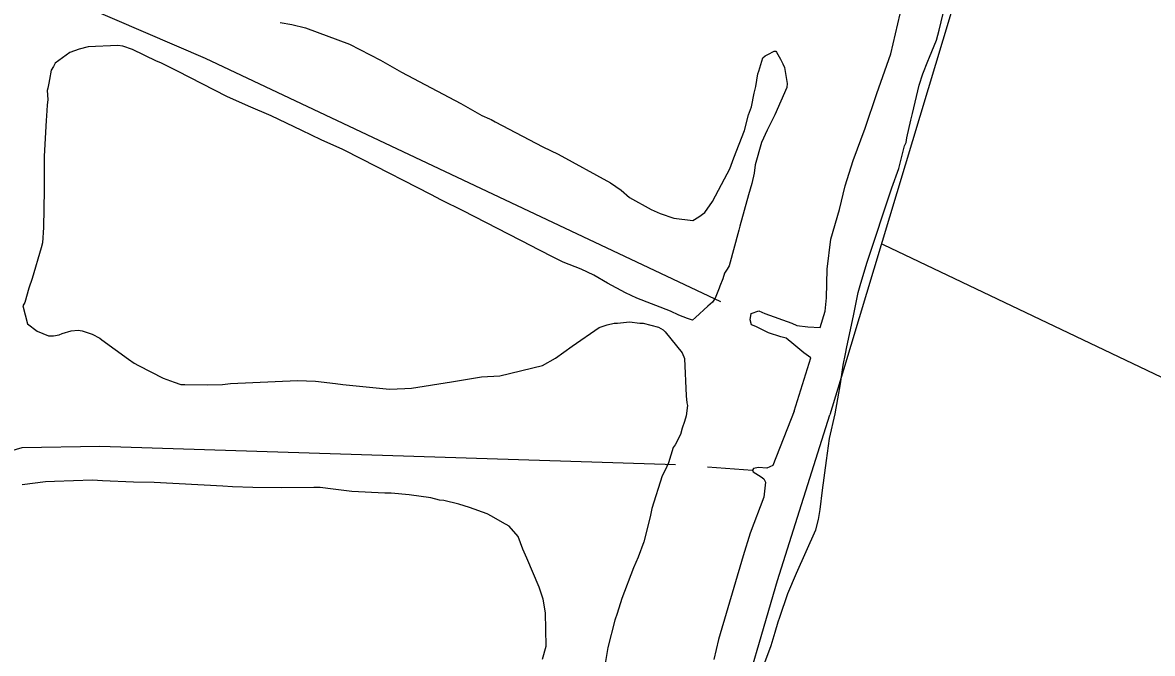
# Model space of a CAD drawing. Extents: x 3683613 to 3738215, y 469626 to 495384.
# Drawn here: x 3687956 to 3689864, y 478669 to 479735 of the extents above; entities that cross this region are included whole.
import ezdxf

# ---------------------------------------------------------------- set-up
doc = ezdxf.new("R2010")
doc.units = 0
doc.layers.add('V-SITE-VEGE', color=7, linetype='Continuous')
doc.layers.add('V-TOPO-SHOR', color=7, linetype='Continuous')

msp = doc.modelspace()

# ---------------------------------------------------------------- linework, layer by layer
at = {"layer": 'V-SITE-VEGE'}
for p, q in [((3688391, 479734.9), (3688410.2, 479731.9)), ((3689504.3, 479722.3), (3689511.1, 479750.1)), ((3688410.2, 479731.9), (3688433.3, 479726.1)), ((3688433.3, 479726.1), (3688508.1, 479698.2)), ((3689499.5, 479705), (3689504.3, 479722.3)), ((3688508.1, 479698.2), (3688560, 479671.2)), ((3689487.9, 479676.2), (3689499.5, 479705)), ((3688035.6, 479684.5), (3688010.6, 479666.3)), ((3688051, 479690.2), (3688035.6, 479684.5)), ((3688066.4, 479694), (3688051, 479690.2)), ((3688116.3, 479695.9), (3688066.4, 479694)), ((3688124.9, 479694.9), (3688116.3, 479695.9)), ((3688141.3, 479689.1), (3688124.9, 479694.9)), ((3688181.6, 479669.8), (3688141.3, 479689.1)), ((3689206.3, 479675.1), (3689210.1, 479678.9)), ((3689210.1, 479678.9), (3689214.9, 479680.8)), ((3689214.9, 479680.8), (3689225.5, 479686.6)), ((3689225.5, 479686.6), (3689228.4, 479686.6)), ((3689228.4, 479686.6), (3689229.4, 479684.7)), ((3689229.4, 479684.7), (3689236.1, 479673.1)), ((3688007.7, 479660.5), (3688003.9, 479654.7)), ((3688010.6, 479666.3), (3688007.7, 479660.5)), ((3688189.2, 479667), (3688181.6, 479669.8)), ((3688217.1, 479652.5), (3688189.2, 479667)), ((3688560, 479671.2), (3688595.5, 479651)), ((3689199.5, 479653), (3689206.3, 479675.1)), ((3689236.1, 479673.1), (3689239.9, 479665.4)), ((3689239.9, 479665.4), (3689242.8, 479658.7)), ((3689242.8, 479658.7), (3689247.5, 479631.8)), ((3689476.4, 479648.4), (3689485, 479669.5)), ((3689485, 479669.5), (3689487.9, 479676.2)), ((3688003.9, 479654.7), (3688001, 479638.4)), ((3688300.6, 479610.1), (3688217.1, 479652.5)), ((3688595.5, 479651), (3688696.2, 479598)), ((3689194.7, 479627.1), (3689197.6, 479648.2)), ((3689197.6, 479648.2), (3689199.5, 479653)), ((3689470.6, 479629.2), (3689476.4, 479648.4)), ((3687998.1, 479624), (3687997.1, 479620.2)), ((3687997.1, 479620.2), (3687998, 479604.8)), ((3688000, 479632.7), (3687998.1, 479624)), ((3688001, 479638.4), (3688000, 479632.7)), ((3689191.8, 479615.6), (3689194.7, 479627.1)), ((3689246.6, 479625.1), (3689226.3, 479579)), ((3689247.5, 479631.8), (3689246.6, 479625.1)), ((3689459, 479581.2), (3689470.6, 479629.2)), ((3687998, 479604.8), (3687997.1, 479595.2)), ((3688337, 479593.8), (3688300.6, 479610.1)), ((3689187, 479592.5), (3689191.8, 479615.6)), ((3687997.1, 479595.2), (3687996.1, 479577)), ((3688375.4, 479577.4), (3688337, 479593.8)), ((3688696.2, 479598), (3688731.7, 479577.8)), ((3689182.1, 479579.1), (3689187, 479592.5)), ((3687995.1, 479569.3), (3687992.1, 479508.8)), ((3687996.1, 479577), (3687995.1, 479569.3)), ((3688427.3, 479552.3), (3688375.4, 479577.4)), ((3688731.7, 479577.8), (3688744.2, 479572)), ((3688744.2, 479572), (3688747.1, 479571.1)), ((3688747.1, 479571.1), (3688753.8, 479567.2)), ((3688753.8, 479567.2), (3688834.4, 479524.9)), ((3689175.4, 479552.2), (3689182.1, 479579.1)), ((3689226.3, 479579), (3689213.8, 479553.1)), ((3689449.3, 479539.9), (3689456.1, 479569.7)), ((3689456.1, 479569.7), (3689459, 479581.2)), ((3688459.9, 479536.9), (3688427.3, 479552.3)), ((3689157.1, 479506.1), (3689175.4, 479552.2)), ((3689213.8, 479553.1), (3689204.2, 479532)), ((3688496.4, 479520.5), (3688459.9, 479536.9)), ((3688834.4, 479524.9), (3688860.3, 479512.3)), ((3689204.2, 479532), (3689193.5, 479494.6)), ((3689435.8, 479488.1), (3689445.5, 479526.5)), ((3689445.5, 479526.5), (3689448.3, 479532.2)), ((3689448.3, 479532.2), (3689449.3, 479539.9)), ((3687992.1, 479508.8), (3687992.1, 479452.1)), ((3688529, 479504.2), (3688496.4, 479520.5)), ((3688860.3, 479512.3), (3688948.6, 479464.2)), ((3689150.3, 479487.9), (3689157.1, 479506.1)), ((3688645.1, 479444.5), (3688529, 479504.2)), ((3689141.7, 479470.6), (3689150.3, 479487.9)), ((3689193.5, 479494.6), (3689191.6, 479480.2)), ((3689424.2, 479455.4), (3689435.8, 479488.1)), ((3689121.4, 479432.2), (3689141.7, 479470.6)), ((3689191.6, 479480.2), (3689187.7, 479462.9)), ((3687992.1, 479452.1), (3687991, 479388.7)), ((3688948.6, 479464.2), (3688966.8, 479451.7)), ((3688966.8, 479451.7), (3688981.2, 479439.2)), ((3689187.7, 479462.9), (3689181.9, 479443.7)), ((3689382.8, 479329.7), (3689424.2, 479455.4)), ((3688663.3, 479434.8), (3688645.1, 479444.5)), ((3688699.8, 479416.5), (3688663.3, 479434.8)), ((3688981.2, 479439.2), (3689017.7, 479418.9)), ((3689108, 479414), (3689121.4, 479432.2)), ((3689181.9, 479443.7), (3689167.5, 479390.9)), ((3688815.9, 479356.8), (3688699.8, 479416.5)), ((3689017.7, 479418.9), (3689033, 479412.2)), ((3689033, 479412.2), (3689056.1, 479404.5)), ((3689098.3, 479406.3), (3689108, 479414)), ((3689056.1, 479404.5), (3689087.8, 479400.6)), ((3689087.8, 479400.6), (3689098.3, 479406.3)), ((3689167.5, 479390.9), (3689165.5, 479384.2)), ((3687991, 479388.7), (3687989.1, 479362.8)), ((3689165.5, 479384.2), (3689149.1, 479323.7)), ((3687987.1, 479354.2), (3687971.7, 479302.3)), ((3687989.1, 479362.8), (3687987.1, 479354.2)), ((3688825.5, 479352), (3688815.9, 479356.8)), ((3688855.3, 479336.6), (3688825.5, 479352)), ((3688868.7, 479329.8), (3688855.3, 479336.6)), ((3688899.4, 479318.3), (3688868.7, 479329.8)), ((3688920.5, 479307.7), (3688899.4, 479318.3)), ((3689146.2, 479317.9), (3689141.4, 479311.2)), ((3689149.1, 479323.7), (3689146.2, 479317.9)), ((3689372.1, 479294.2), (3689382.8, 479329.7)), ((3687971.7, 479302.3), (3687965.9, 479286)), ((3688943.6, 479294.2), (3688920.5, 479307.7)), ((3689138.5, 479301.6), (3689133.7, 479289.1)), ((3689141.4, 479311.2), (3689138.5, 479301.6)), ((3687965.9, 479286), (3687959.1, 479262)), ((3688974.3, 479277.8), (3688943.6, 479294.2)), ((3688993.5, 479269.2), (3688974.3, 479277.8)), ((3689132.7, 479286.2), (3689126, 479269)), ((3689133.7, 479289.1), (3689132.7, 479286.2)), ((3689359.6, 479239.4), (3689367.3, 479278.8)), ((3689367.3, 479278.8), (3689372.1, 479294.2)), ((3687959.1, 479262), (3687956.2, 479256.3)), ((3689050.1, 479247), (3688993.5, 479269.2)), ((3689121.2, 479262.3), (3689113.5, 479255.5)), ((3689126, 479269), (3689121.2, 479262.3)), ((3687956.2, 479256.3), (3687963.9, 479225.5)), ((3689064.5, 479240.3), (3689050.1, 479247)), ((3689078.9, 479234.5), (3689064.5, 479240.3)), ((3689113.5, 479255.5), (3689092.3, 479236.4)), ((3689348, 479186.6), (3689359.6, 479239.4)), ((3687963.9, 479225.5), (3687980.2, 479213)), ((3688883.9, 479187.7), (3688930, 479219.3)), ((3688930, 479219.3), (3688943.5, 479224.1)), ((3688943.5, 479224.1), (3688955, 479227)), ((3688955, 479227), (3688960.8, 479227)), ((3688960.8, 479227), (3688980.9, 479228.8)), ((3688980.9, 479228.8), (3688998.2, 479226.9)), ((3688998.2, 479226.9), (3689004, 479226.9)), ((3689004, 479226.9), (3689029.9, 479220.1)), ((3689029.9, 479220.1), (3689037.6, 479215.3)), ((3689087.5, 479231.6), (3689078.9, 479234.5)), ((3689092.3, 479236.4), (3689087.5, 479231.6)), ((3687980.2, 479213), (3687999.4, 479205.3)), ((3687999.4, 479205.3), (3688008, 479205.3)), ((3688008, 479205.3), (3688017.6, 479207.2)), ((3688017.6, 479207.2), (3688022.4, 479209.1)), ((3688022.4, 479209.1), (3688037.8, 479213.9)), ((3688037.8, 479213.9), (3688049.3, 479214.8)), ((3688049.3, 479214.8), (3688056.1, 479213.9)), ((3688056.1, 479213.9), (3688073.3, 479208.1)), ((3688073.3, 479208.1), (3688085.8, 479201.3)), ((3688085.8, 479201.3), (3688089.7, 479198.4)), ((3689037.6, 479215.3), (3689041.4, 479212.4)), ((3689041.4, 479212.4), (3689070.2, 479176.9)), ((3688089.7, 479198.4), (3688134.7, 479165.7)), ((3688856, 479167.6), (3688883.9, 479187.7)), ((3689346, 479175.1), (3689348, 479186.6)), ((3688134.7, 479165.7), (3688144.3, 479159)), ((3688833.9, 479155.1), (3688856, 479167.6)), ((3689070.2, 479176.9), (3689074, 479167.2)), ((3689074, 479167.2), (3689076.8, 479103.9)), ((3689342.2, 479155.9), (3689346, 479175.1)), ((3688144.3, 479159), (3688151.1, 479155.1)), ((3688151.1, 479155.1), (3688193.3, 479133.9)), ((3688761.8, 479137.9), (3688833.9, 479155.1)), ((3689337.3, 479124.2), (3689342.2, 479155.9)), ((3688193.3, 479133.9), (3688211.5, 479127.2)), ((3688211.5, 479127.2), (3688223, 479123.3)), ((3688293.1, 479123.2), (3688306.6, 479125.1)), ((3688306.6, 479125.1), (3688419.9, 479129.8)), ((3688419.9, 479129.8), (3688450.7, 479128.8)), ((3688450.7, 479128.8), (3688484.3, 479124.9)), ((3688484.3, 479124.9), (3688496.7, 479122.9)), ((3688612.9, 479117), (3688680.2, 479127.5)), ((3688680.2, 479127.5), (3688731.1, 479136.1)), ((3688731.1, 479136.1), (3688761.8, 479137.9)), ((3689328.6, 479073.3), (3689337.3, 479124.2)), ((3688223, 479123.3), (3688229.8, 479123.3)), ((3688229.8, 479123.3), (3688267.2, 479122.3)), ((3688267.2, 479122.3), (3688293.1, 479123.2)), ((3688496.7, 479122.9), (3688575.5, 479115.1)), ((3688575.5, 479115.1), (3688601.4, 479116.1)), ((3688601.4, 479116.1), (3688612.9, 479117)), ((3689078.7, 479087.5), (3689076.7, 479070.2)), ((3689076.8, 479103.9), (3689077.7, 479092.3)), ((3689077.7, 479092.3), (3689078.7, 479087.5)), ((3689076.7, 479070.2), (3689073.8, 479060.6)), ((3689318.9, 479032.1), (3689328.6, 479073.3)), ((3689070, 479049.1), (3689067.1, 479038.6)), ((3689073.8, 479060.6), (3689070, 479049.1)), ((3689067.1, 479038.6), (3689058.4, 479021.3)), ((3689314.1, 478994.6), (3689318.9, 479032.1)), ((3689054.6, 479016.5), (3689046.8, 478990.6)), ((3689058.4, 479021.3), (3689054.6, 479016.5)), ((3689046.8, 478990.6), (3689041.1, 478978.1)), ((3689307.3, 478944.7), (3689314.1, 478994.6)), ((3689041.1, 478978.1), (3689036.2, 478968.5)), ((3687994.2, 478958.5), (3687954.8, 478953.7)), ((3688009.6, 478959.4), (3687994.2, 478958.5)), ((3688073.9, 478961.2), (3688009.6, 478959.4)), ((3688090.3, 478960.3), (3688073.9, 478961.2)), ((3688143.1, 478958.3), (3688090.3, 478960.3)), ((3688177.7, 478957.3), (3688143.1, 478958.3)), ((3688293.9, 478951.3), (3688177.7, 478957.3)), ((3689036.2, 478968.5), (3689018.9, 478913.8)), ((3688310.2, 478950.3), (3688293.9, 478951.3)), ((3688344.8, 478949.3), (3688310.2, 478950.3)), ((3688393.7, 478948.3), (3688344.8, 478949.3)), ((3688447.5, 478949.2), (3688393.7, 478948.3)), ((3688458.1, 478949.2), (3688447.5, 478949.2)), ((3688480.2, 478946.3), (3688458.1, 478949.2)), ((3688511.8, 478942.4), (3688480.2, 478946.3)), ((3688567.5, 478939.4), (3688511.8, 478942.4)), ((3688578.1, 478939.4), (3688567.5, 478939.4)), ((3688608.8, 478936.5), (3688578.1, 478939.4)), ((3688645.3, 478931.6), (3688608.8, 478936.5)), ((3689303.4, 478912), (3689307.3, 478944.7)), ((3688659.7, 478927.8), (3688645.3, 478931.6)), ((3688667.4, 478926.8), (3688659.7, 478927.8)), ((3688692.4, 478921), (3688667.4, 478926.8)), ((3688710.6, 478915.2), (3688692.4, 478921)), ((3688740.4, 478904.6), (3688710.6, 478915.2)), ((3689018.9, 478913.8), (3689016, 478899.4)), ((3688748, 478900.7), (3688740.4, 478904.6)), ((3688766.3, 478890.1), (3688748, 478900.7)), ((3689016, 478899.4), (3689005.4, 478857.1)), ((3689295.7, 478877.5), (3689300.5, 478894.8)), ((3689300.5, 478894.8), (3689303.4, 478912)), ((3688777.8, 478883.4), (3688766.3, 478890.1)), ((3688793.1, 478866.1), (3688777.8, 478883.4)), ((3689262.9, 478804.5), (3689295.7, 478877.5)), ((3688800.8, 478845), (3688793.1, 478866.1)), ((3689005.4, 478857.1), (3688995.7, 478831.2)), ((3688807.5, 478829.6), (3688800.8, 478845)), ((3688828.5, 478780.6), (3688807.5, 478829.6)), ((3688995.7, 478831.2), (3688988, 478813)), ((3688988, 478813), (3688967.8, 478761.2)), ((3689248.5, 478770), (3689262.9, 478804.5)), ((3688835.2, 478760.4), (3688828.5, 478780.6)), ((3688967.8, 478761.2), (3688960, 478736.2)), ((3689235, 478729.7), (3689248.5, 478770)), ((3688839, 478737.3), (3688835.2, 478760.4)), ((3688839.9, 478680.7), (3688839, 478737.3)), ((3688956.2, 478724.7), (3688944.6, 478678.6)), ((3688960, 478736.2), (3688956.2, 478724.7)), ((3689232.1, 478722), (3689235, 478729.7)), ((3689220.5, 478681.7), (3689227.2, 478704.7)), ((3689227.2, 478704.7), (3689232.1, 478722)), ((3688834.1, 478658.6), (3688839.9, 478680.7)), ((3688944.6, 478678.6), (3688935.9, 478627.7)), ((3689201.2, 478630.8), (3689220.5, 478681.7))]:
    msp.add_line(p, q, dxfattribs=at)
at = {"layer": 'V-TOPO-SHOR'}
msp.add_line((3689112.7, 478983.7), (3689188.7, 478978.2), dxfattribs=at)
for points in [[(3690993.1, 484598.7), (3690984.9, 484573.4), (3690704.4, 483633.4), (3690456.5, 482797.2), (3690184.4, 481930.6), (3689782.6, 480608.6), (3689342.8, 479148.1), (3689319.7, 479071.6)], [(3689135.1, 479262.9), (3688264.8, 479674.4), (3687905.5, 479828.9), (3687801.1, 479878.5)], [(3689302.9, 479219.2), (3689311.5, 479246.9), (3689313.6, 479269.9), (3689314.7, 479318.2), (3689321.1, 479368.6), (3689335.9, 479419), (3689345.4, 479458.8), (3689359.1, 479501.9), (3689379.1, 479556.4), (3689399.1, 479615.2), (3689422.3, 479682.3), (3689438.2, 479749.4)], [(3690241.1, 478963.3), (3689410, 479359.4), (3689406.9, 479361)], [(3689194.3, 479220.9), (3689187.1, 479223.9), (3689185, 479232.4), (3689186.7, 479243.1), (3689199.5, 479247.7), (3689209.8, 479243.3)], [(3689209.8, 479243.3), (3689255, 479227), (3689263.9, 479222.7), (3689282.3, 479220.6), (3689302.9, 479219.2)], [(3689287.2, 479168.3), (3689275.3, 479176.8), (3689258.7, 479190.9), (3689245.5, 479201.2), (3689236.5, 479203.8), (3689216.1, 479210.6), (3689203.3, 479216.6), (3689194.3, 479220.9)], [(3689259.4, 479078), (3689287.2, 479168.3)], [(3688830.7, 477421.4), (3688907.9, 477691.4), (3689000.8, 478009.9), (3689082.8, 478280.4), (3689158.3, 478542.6), (3689231.2, 478791.7), (3689319.7, 479071.6)], [(3689259.4, 479078), (3689223.2, 478986.5), (3689212.9, 478981.5), (3689199.2, 478982.8), (3689190.4, 478981.2), (3689188.7, 478978.2), (3689189.9, 478975.5), (3689194.7, 478972.5), (3689203.5, 478966.8), (3689207.9, 478963.8), (3689210.6, 478958.1), (3689207.8, 478932.9), (3689184.7, 478872), (3689172.9, 478833.8), (3689131.4, 478692.1), (3689123.6, 478658.1)], [(3687812.2, 478889.3), (3687819, 478896), (3687844.2, 478921.1), (3687854, 478936.9), (3687862.6, 478950.5), (3687879.2, 478974.4), (3687896.8, 478991.8), (3687921.9, 479007.1), (3687954.8, 479016.9), (3688086.2, 479018.8), (3689058.5, 478988)]]:
    msp.add_lwpolyline(points, dxfattribs=at)

doc.saveas('drawing.dxf')
